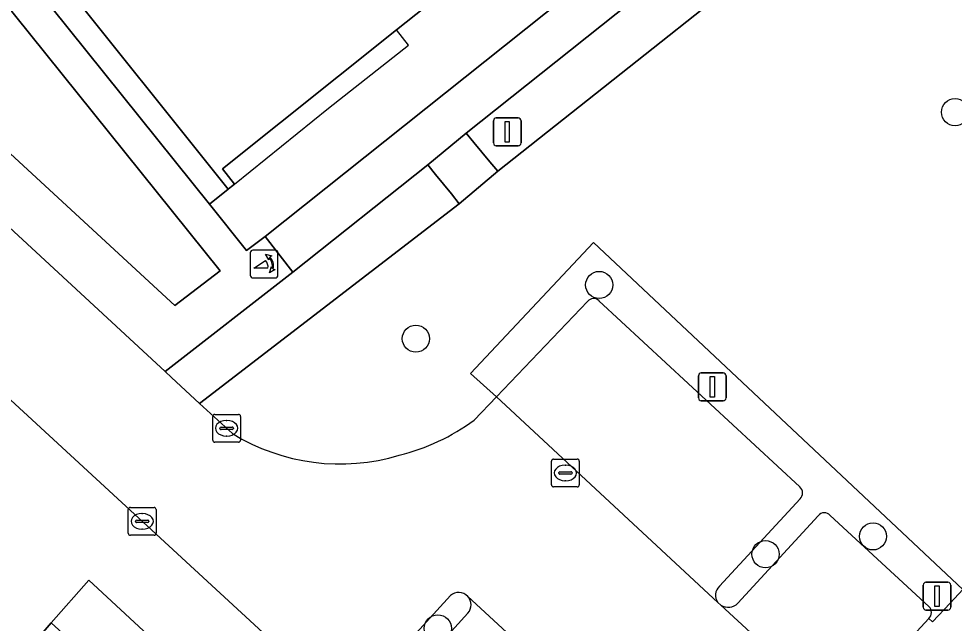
# Model space of a CAD drawing. Extents: x 159039 to 160102, y 381214 to 382524.
# Drawn here: x 159564.93 to 159598.59, y 381694.48 to 381716.23 of the extents above; entities that cross this region are included whole.
import ezdxf

# ---------------------------------------------------------------- set-up
doc = ezdxf.new("R2010")
doc.units = 0
for name, color, linetype in [('IMGEO_Boom', 7, 'Continuous'), ('IMGEO_Erf', 7, 'Continuous'), ('IMGEO_Grasland_overig', 7, 'Continuous'), ('IMGEO_Groenvoorziening', 7, 'Continuous'), ('IMGEO_Haag', 7, 'Continuous'), ('IMGEO_Kolk', 7, 'Continuous'), ('IMGEO_Lichtmast', 7, 'Continuous'), ('IMGEO_Pand', 7, 'Continuous'), ('IMGEO_Pand_overbouw', 7, 'Continuous'), ('IMGEO_Parkeervlak_open', 7, 'Continuous'), ('IMGEO_Poller', 7, 'Continuous'), ('IMGEO_Rijbaan_lokaal_open', 7, 'Continuous'), ('IMGEO_Voetpad_gesloten', 7, 'Continuous'), ('IMGEO_Voetpad_open', 7, 'Continuous')]:
    doc.layers.add(name, color=color, linetype=linetype)

msp = doc.modelspace()

# ---------------------------------------------------------------- linework, layer by layer
at = {"layer": 'IMGEO_Boom'}
for centre in [(159598.613, 381712.871), (159585.813, 381706.654), (159579.215, 381704.722), (159595.662, 381697.61), (159591.796, 381696.967), (159580.006, 381694.299)]:
    msp.add_circle(centre, 0.489, dxfattribs=at)
at = {"layer": 'IMGEO_Erf'}
msp.add_lwpolyline([(159600.7, 381733.542), (159594.499, 381728.591), (159592.826, 381727.256), (159586.593, 381722.28), (159587.032, 381721.737), (159587.634, 381720.991), (159587.427, 381720.82), (159586.826, 381721.573), (159586.386, 381722.126), (159580.196, 381717.178), (159578.514, 381715.834), (159572.255, 381710.832), (159572.692, 381710.285), (159572.587, 381710.201), (159572.458, 381710.098), (159571.787, 381709.562), (159573.118, 381707.9), (159573.794, 381708.392), (159616.964, 381742.797)], dxfattribs=at)
at = {"layer": 'IMGEO_Grasland_overig'}
msp.add_lwpolyline([(159578.633, 381684.454), (159579.234, 381685.105), (159567.447, 381696.04), (159566.1, 381694.496), (159570.906, 381690.128), (159571.635, 381690.92)], close=True, dxfattribs=at)
at = {"layer": 'IMGEO_Groenvoorziening'}
for points in [[(159615.498, 381737.198), (159610.8, 381733.576), (159609.407, 381732.434), (159596.519, 381722.173), (159595.132, 381721.03), (159582.165, 381710.744), (159580.778, 381709.579), (159571.434, 381702.393), (159572.616, 381701.306)], [(159581.311, 381701.788), (159582.116, 381702.63), (159581.186, 381703.474), (159585.601, 381708.179), (159598.898, 381695.702), (159607.127, 381704.503), (159599.375, 381711.796), (159606.559, 381719.533)], [(159597.672, 381694.656), (159597.805, 381694.532), (159598.435, 381695.207), (159598.898, 381695.702), (159585.601, 381708.179), (159581.186, 381703.474), (159582.116, 381702.63), (159585.394, 381706.062)], [(159585.804, 381706.087), (159593.024, 381699.391)], [(159593.036, 381698.964), (159590.136, 381695.813)], [(159590.802, 381695.208), (159593.693, 381698.353)], [(159594.12, 381698.362), (159597.673, 381695.089)], [(159580.456, 381695.482), (159576.887, 381691.557), (159576.59, 381691.231), (159585.537, 381683.002), (159588.9, 381686.675), (159589.673, 381687.519), (159589.291, 381687.876)], [(159590.083, 381695.231), (159590.185, 381695.136)], [(159578.16, 381691.626), (159581.09, 381694.85)]]:
    msp.add_lwpolyline(points, dxfattribs=at)
for points in [[(159560.25, 381715.4), (159570.549, 381705.912), (159572.179, 381707.164), (159563.051, 381718.519), (159568.551, 381722.872), (159566.699, 381725.224), (159560.033, 381717.807)], [(159595.132, 381721.03), (159594.849, 381721.381), (159594.567, 381721.731), (159594.285, 381722.082), (159593.993, 381722.444), (159581.023, 381712.115), (159581.3, 381711.782), (159581.588, 381711.436), (159581.876, 381711.09), (159582.165, 381710.744)], [(159566.17, 381717.985), (159565.488, 381717.432), (159571.787, 381709.562), (159572.458, 381710.098)], [(159580.778, 381709.579), (159580.493, 381709.928), (159580.208, 381710.276), (159579.924, 381710.625), (159579.64, 381710.972), (159574.792, 381707.112), (159570.19, 381703.543), (159570.428, 381703.323), (159570.763, 381703.013), (159571.099, 381702.703), (159571.434, 381702.393)]]:
    msp.add_lwpolyline(points, close=True, dxfattribs=at)
for centre, radius, start, end in [((159585.61, 381705.899), 0.27, 43.9855, 142.9931), ((159576.67, 381708.193), 7.91, 284.2682, 305.9309), ((159576.489, 381707.628), 7.414, 238.5126, 286.6996), ((159592.846, 381699.172), 0.282, 312.3011, 50.9184), ((159593.91, 381698.186), 0.274, 39.9135, 142.5014), ((159590.43, 381695.493), 0.434, 132.5314, 217.0619), ((159580.751, 381695.145), 0.447, 42.7671, 131.1687), ((159580.754, 381695.143), 0.446, 318.8721, 43.232), ((159590.449, 381695.554), 0.494, 237.7454, 315.5665), ((159597.469, 381694.873), 0.297, 313.1511, 46.5842)]:
    msp.add_arc(centre, radius, start, end, dxfattribs=at)
at = {"layer": 'IMGEO_Haag'}
for points in [[(159595.132, 381721.03), (159594.849, 381721.381), (159594.567, 381721.731), (159594.285, 381722.082), (159593.993, 381722.444), (159581.023, 381712.115), (159581.3, 381711.782), (159581.588, 381711.436), (159581.876, 381711.09), (159582.165, 381710.744)], [(159580.778, 381709.579), (159580.493, 381709.928), (159580.208, 381710.276), (159579.924, 381710.625), (159579.64, 381710.972), (159574.792, 381707.112), (159570.19, 381703.543), (159570.428, 381703.323), (159570.763, 381703.013), (159571.099, 381702.703), (159571.434, 381702.393)]]:
    msp.add_lwpolyline(points, close=True, dxfattribs=at)
for points in [[(159597.672, 381694.656), (159597.805, 381694.532), (159598.435, 381695.207), (159598.898, 381695.702), (159585.601, 381708.179), (159581.186, 381703.474), (159582.116, 381702.63), (159585.394, 381706.062)], [(159585.804, 381706.087), (159593.024, 381699.391)], [(159593.036, 381698.964), (159590.136, 381695.813)], [(159590.802, 381695.208), (159593.693, 381698.353)], [(159594.12, 381698.362), (159597.673, 381695.089)], [(159580.456, 381695.482), (159576.887, 381691.557), (159576.59, 381691.231), (159585.537, 381683.002), (159588.9, 381686.675), (159589.673, 381687.519), (159589.291, 381687.876)], [(159590.083, 381695.231), (159590.185, 381695.136)], [(159578.16, 381691.626), (159581.09, 381694.85)]]:
    msp.add_lwpolyline(points, dxfattribs=at)
for centre, radius, start, end in [((159585.61, 381705.899), 0.27, 43.9855, 142.9931), ((159592.846, 381699.172), 0.282, 312.3011, 50.9184), ((159593.91, 381698.186), 0.274, 39.9135, 142.5014), ((159590.43, 381695.493), 0.434, 132.5314, 217.0619), ((159580.751, 381695.145), 0.447, 42.7671, 131.1687), ((159580.754, 381695.143), 0.446, 318.8721, 43.232), ((159590.449, 381695.554), 0.494, 237.7454, 315.5665), ((159597.469, 381694.873), 0.297, 313.1511, 46.5842)]:
    msp.add_arc(centre, radius, start, end, dxfattribs=at)
at = {"layer": 'IMGEO_Kolk'}
for p, q in [((159571.906, 381701.073), (159571.906, 381701.925)), ((159571.981, 381701.999), (159572.833, 381701.999)), ((159572.907, 381701.925), (159572.907, 381701.073)), ((159572.165, 381701.493), (159572.165, 381701.505)), ((159572.208, 381701.542), (159572.606, 381701.542)), ((159572.394, 381701.779), (159572.419, 381701.779)), ((159572.649, 381701.505), (159572.649, 381701.493)), ((159572.603, 381701.456), (159572.205, 381701.456)), ((159572.417, 381701.219), (159572.392, 381701.219)), ((159572.833, 381700.999), (159571.981, 381700.999)), ((159584.094, 381699.465), (159584.094, 381700.317)), ((159584.169, 381700.391), (159585.021, 381700.391)), ((159584.582, 381700.171), (159584.607, 381700.171)), ((159585.095, 381700.317), (159585.095, 381699.465)), ((159584.353, 381699.885), (159584.353, 381699.897)), ((159584.791, 381699.848), (159584.393, 381699.848)), ((159584.396, 381699.934), (159584.794, 381699.934)), ((159584.837, 381699.897), (159584.837, 381699.885)), ((159584.605, 381699.611), (159584.58, 381699.611)), ((159585.021, 381699.391), (159584.169, 381699.391)), ((159568.869, 381697.723), (159568.869, 381698.575)), ((159568.944, 381698.649), (159569.796, 381698.649)), ((159569.87, 381698.575), (159569.87, 381697.723)), ((159569.128, 381698.143), (159569.128, 381698.155)), ((159569.171, 381698.192), (159569.569, 381698.192)), ((159569.357, 381698.429), (159569.382, 381698.429)), ((159569.612, 381698.155), (159569.612, 381698.143)), ((159569.566, 381698.106), (159569.168, 381698.106)), ((159569.38, 381697.869), (159569.355, 381697.869)), ((159569.796, 381697.649), (159568.944, 381697.649))]:
    msp.add_line(p, q, dxfattribs=at)
for points in [[(159571.906, 381701.073), (159571.906, 381701.925)], [(159571.981, 381701.999), (159572.833, 381701.999)], [(159572.907, 381701.925), (159572.907, 381701.073)], [(159572.833, 381700.999), (159571.981, 381700.999)], [(159584.094, 381699.465), (159584.094, 381700.317)], [(159584.169, 381700.391), (159585.021, 381700.391)], [(159585.095, 381700.317), (159585.095, 381699.465)], [(159585.021, 381699.391), (159584.169, 381699.391)], [(159568.869, 381697.723), (159568.869, 381698.575)], [(159568.944, 381698.649), (159569.796, 381698.649)], [(159569.87, 381698.575), (159569.87, 381697.723)], [(159569.796, 381697.649), (159568.944, 381697.649)]]:
    msp.add_lwpolyline(points, dxfattribs=at)
for centre, radius, start, end in [((159571.983, 381701.923), 0.0765, 91.552, 178.448), ((159571.983, 381701.923), 0.0765, 91.552, 178.448), ((159572.831, 381701.923), 0.0765, 1.552, 88.448), ((159572.831, 381701.923), 0.0765, 1.552, 88.448), ((159572.205, 381701.502), 0.0403, 85.8775, 175.7526), ((159572.61, 381701.504), 0.0386, 1.7309, 96.639), ((159572.202, 381701.492), 0.0366, 178.938, 274.7102), ((159572.606, 381701.499), 0.043, 264.8664, 352.4533), ((159571.983, 381701.075), 0.0765, 181.552, 268.448), ((159571.983, 381701.075), 0.0765, 181.552, 268.448), ((159572.831, 381701.075), 0.0765, 271.552, 358.448), ((159572.831, 381701.075), 0.0765, 271.552, 358.448), ((159584.171, 381700.315), 0.0765, 91.552, 178.448), ((159584.171, 381700.315), 0.0765, 91.552, 178.448), ((159585.019, 381700.315), 0.0765, 1.552, 88.448), ((159585.019, 381700.315), 0.0765, 1.552, 88.448), ((159584.393, 381699.894), 0.0403, 85.8775, 175.7526), ((159584.39, 381699.884), 0.0366, 178.938, 274.7102), ((159584.794, 381699.891), 0.043, 264.8664, 352.4533), ((159584.798, 381699.896), 0.0386, 1.7309, 96.639), ((159584.171, 381699.467), 0.0765, 181.552, 268.448), ((159584.171, 381699.467), 0.0765, 181.552, 268.448), ((159585.019, 381699.467), 0.0765, 271.552, 358.448), ((159585.019, 381699.467), 0.0765, 271.552, 358.448), ((159568.946, 381698.573), 0.0765, 91.552, 178.448), ((159568.946, 381698.573), 0.0765, 91.552, 178.448), ((159569.794, 381698.573), 0.0765, 1.552, 88.448), ((159569.794, 381698.573), 0.0765, 1.552, 88.448), ((159569.168, 381698.152), 0.0403, 85.8775, 175.7526), ((159569.165, 381698.142), 0.0366, 178.938, 274.7102), ((159569.569, 381698.149), 0.043, 264.8664, 352.4533), ((159569.573, 381698.154), 0.0386, 1.7309, 96.639), ((159568.946, 381697.725), 0.0765, 181.552, 268.448), ((159568.946, 381697.725), 0.0765, 181.552, 268.448), ((159569.794, 381697.725), 0.0765, 271.552, 358.448), ((159569.794, 381697.725), 0.0765, 271.552, 358.448)]:
    msp.add_arc(centre, radius, start, end, dxfattribs=at)
for centre, major_axis, ratio, start_param, end_param in [((159572.393, 381701.499), (-0.387, 0.002), 0.722429, 4.712389, 7.853982), ((159572.418, 381701.499), (-0.39, 0.002), 0.717154, 1.570796, 4.712389), ((159584.581, 381699.891), (-0.387, 0.002), 0.722429, 4.712389, 7.853982), ((159584.606, 381699.891), (-0.39, 0.002), 0.717154, 1.570796, 4.712389), ((159569.356, 381698.149), (-0.387, 0.002), 0.722429, 4.712389, 7.853982), ((159569.381, 381698.149), (-0.39, 0.002), 0.717154, 1.570796, 4.712389)]:
    msp.add_ellipse(centre, major_axis=major_axis, ratio=ratio, start_param=start_param, end_param=end_param, dxfattribs=at)
at = {"layer": 'IMGEO_Lichtmast'}
for p, q in [((159582.108, 381712.662), (159582.898, 381712.662)), ((159582.898, 381712.662), (159582.108, 381712.662)), ((159582.008, 381711.762), (159582.008, 381712.562)), ((159582.008, 381712.562), (159582.008, 381711.762)), ((159582.998, 381712.562), (159582.998, 381711.762)), ((159582.998, 381711.762), (159582.998, 381712.562)), ((159582.898, 381711.662), (159582.108, 381711.662)), ((159582.108, 381711.662), (159582.898, 381711.662)), ((159589.384, 381702.588), (159589.384, 381703.388)), ((159589.384, 381703.388), (159589.384, 381702.588)), ((159589.484, 381703.488), (159590.274, 381703.488)), ((159590.274, 381703.488), (159589.484, 381703.488)), ((159590.374, 381703.388), (159590.374, 381702.588)), ((159590.374, 381702.588), (159590.374, 381703.388)), ((159590.274, 381702.488), (159589.484, 381702.488)), ((159589.484, 381702.488), (159590.274, 381702.488)), ((159597.468, 381695.059), (159597.468, 381695.859)), ((159597.468, 381695.859), (159597.468, 381695.059)), ((159597.568, 381695.959), (159598.358, 381695.959)), ((159598.358, 381695.959), (159597.568, 381695.959)), ((159598.458, 381695.859), (159598.458, 381695.059)), ((159598.458, 381695.059), (159598.458, 381695.859)), ((159598.358, 381694.959), (159597.568, 381694.959)), ((159597.568, 381694.959), (159598.358, 381694.959))]:
    msp.add_line(p, q, dxfattribs=at)
for points in [[(159582.428, 381712.537), (159582.578, 381712.537), (159582.578, 381711.787), (159582.428, 381711.787), (159582.428, 381712.537)], [(159589.804, 381703.363), (159589.954, 381703.363), (159589.954, 381702.613), (159589.804, 381702.613), (159589.804, 381703.363)], [(159597.888, 381695.834), (159598.038, 381695.834), (159598.038, 381695.084), (159597.888, 381695.084), (159597.888, 381695.834)]]:
    msp.add_lwpolyline(points, dxfattribs=at)
for centre, start, end in [((159582.108, 381712.562), 90, 180), ((159582.108, 381712.562), 90, 180), ((159582.898, 381712.562), 0, 90), ((159582.898, 381712.562), 360, 90), ((159582.108, 381711.762), 180, 270), ((159582.108, 381711.762), 180, 270), ((159582.898, 381711.762), 270, 0), ((159582.898, 381711.762), 270, 0), ((159589.484, 381703.388), 90, 180), ((159589.484, 381703.388), 90, 180), ((159590.274, 381703.388), 0, 90), ((159590.274, 381703.388), 360, 90), ((159589.484, 381702.588), 180, 270), ((159589.484, 381702.588), 180, 270), ((159590.274, 381702.588), 270, 0), ((159590.274, 381702.588), 270, 0), ((159597.568, 381695.859), 90, 180), ((159597.568, 381695.859), 90, 180), ((159598.358, 381695.859), 0, 90), ((159598.358, 381695.859), 360, 90), ((159597.568, 381695.059), 180, 270), ((159597.568, 381695.059), 180, 270), ((159598.358, 381695.059), 270, 0), ((159598.358, 381695.059), 270, 0)]:
    msp.add_arc(centre, 0.1, start, end, dxfattribs=at)
at = {"layer": 'IMGEO_Pand'}
for points in [[(159586.593, 381722.28), (159581.175, 381729.034), (159566.839, 381717.597), (159566.402, 381718.151), (159566.17, 381717.985), (159572.458, 381710.098), (159572.587, 381710.201), (159572.692, 381710.285), (159572.255, 381710.832), (159578.514, 381715.834), (159580.196, 381717.178), (159586.386, 381722.126), (159586.826, 381721.573), (159587.427, 381720.82), (159587.634, 381720.991), (159587.032, 381721.737)], [(159560.022, 381684.192), (159561.312, 381685.181), (159563.294, 381685.1), (159564.513, 381683.988), (159564.87, 381683.662), (159564.243, 381682.962), (159564.364, 381682.854), (159570.906, 381690.128), (159566.1, 381694.496), (159565.297, 381693.579), (159563.997, 381693.643), (159564.151, 381696.29), (159563.442, 381696.925), (159562.197, 381696.961), (159561.442, 381696.378), (159561.367, 381695.083), (159561.29, 381693.768), (159560.018, 381693.83), (159559.36, 381694.754), (159554.358, 381690.875)]]:
    msp.add_lwpolyline(points, close=True, dxfattribs=at)
at = {"layer": 'IMGEO_Pand_overbouw'}
msp.add_lwpolyline([(159578.514, 381715.834), (159572.255, 381710.832), (159572.692, 381710.285), (159576.068, 381713.01), (159578.951, 381715.287)], close=True, dxfattribs=at)
at = {"layer": 'IMGEO_Parkeervlak_open'}
for points in [[(159585.394, 381706.062), (159582.116, 381702.63), (159590.083, 381695.231)], [(159593.024, 381699.391), (159585.804, 381706.087)], [(159590.136, 381695.813), (159593.036, 381698.964)], [(159593.693, 381698.353), (159590.802, 381695.208)], [(159597.673, 381695.089), (159594.12, 381698.362)], [(159589.291, 381687.876), (159581.079, 381695.449)], [(159590.185, 381695.136), (159594.463, 381691.194), (159597.672, 381694.656)], [(159581.09, 381694.85), (159578.16, 381691.626)]]:
    msp.add_lwpolyline(points, dxfattribs=at)
for centre, radius, start, end in [((159585.61, 381705.899), 0.27, 43.9855, 142.9931), ((159592.846, 381699.172), 0.282, 312.3011, 50.9184), ((159593.91, 381698.186), 0.274, 39.9135, 142.5014), ((159590.43, 381695.493), 0.434, 132.5314, 217.0619), ((159580.754, 381695.143), 0.446, 318.8721, 43.232), ((159590.449, 381695.554), 0.494, 237.7454, 315.5665), ((159597.469, 381694.873), 0.297, 313.1511, 46.5842)]:
    msp.add_arc(centre, radius, start, end, dxfattribs=at)
at = {"layer": 'IMGEO_Poller'}
for p, q in [((159574.16, 381707.905), (159573.352, 381707.905)), ((159574.16, 381707.905), (159573.352, 381707.905)), ((159573.258, 381707.81), (159573.258, 381707.003)), ((159573.258, 381707.81), (159573.258, 381707.003)), ((159574.254, 381707.003), (159574.254, 381707.81)), ((159574.254, 381707.003), (159574.254, 381707.81)), ((159573.352, 381706.908), (159574.16, 381706.908)), ((159573.352, 381706.908), (159574.16, 381706.908))]:
    msp.add_line(p, q, dxfattribs=at)
for points in [[(159573.937, 381707.634), (159573.925, 381707.561), (159573.8, 381707.766)], [(159573.8, 381707.766), (159574.031, 381707.7), (159573.96, 381707.668)], [(159573.893, 381707.261), (159573.38, 381707.261), (159573.81, 381707.536)], [(159573.953, 381707.089), (159574.019, 381707.32), (159574.049, 381707.252)], [(159574.085, 381707.225), (159574.157, 381707.214), (159573.953, 381707.089)]]:
    msp.add_lwpolyline(points, dxfattribs=at)
for centre, radius, start, end in [((159573.352, 381707.81), 0.0946, 90, 180), ((159573.352, 381707.81), 0.0946, 90, 180), ((159574.16, 381707.81), 0.0946, 0, 90), ((159574.16, 381707.81), 0.0946, 0, 90), ((159573.579, 381707.321), 0.476, 351.7527, 41.1691), ((159573.579, 381707.321), 0.516, 349.3569, 42.2912), ((159573.565, 381707.311), 0.332, 351.3247, 42.4854), ((159573.352, 381707.003), 0.0946, 180, 270), ((159573.352, 381707.003), 0.0946, 180, 270), ((159574.16, 381707.003), 0.0946, 270, 0), ((159574.16, 381707.003), 0.0946, 270, 0)]:
    msp.add_arc(centre, radius, start, end, dxfattribs=at)
at = {"layer": 'IMGEO_Rijbaan_lokaal_open'}
for points in [[(159572.616, 381701.306), (159571.434, 381702.393), (159571.099, 381702.703), (159570.763, 381703.013), (159570.428, 381703.323), (159570.19, 381703.543), (159558.335, 381714.501)], [(159556.325, 381710.172), (159576.484, 381691.592)], [(159581.079, 381695.449), (159589.291, 381687.876), (159589.673, 381687.519), (159594.084, 381683.399), (159594.444, 381683.063), (159605.055, 381673.216), (159609.128, 381677.642), (159602.267, 381683.966), (159602.153, 381684.068), (159595.571, 381690.178), (159594.463, 381691.194), (159590.185, 381695.136), (159590.083, 381695.231), (159582.116, 381702.63), (159581.311, 381701.788)], [(159576.887, 381691.557), (159580.456, 381695.482)]]:
    msp.add_lwpolyline(points, dxfattribs=at)
for centre, radius, start, end in [((159576.67, 381708.193), 7.91, 284.2682, 305.9309), ((159576.489, 381707.628), 7.414, 238.5126, 286.6996), ((159580.751, 381695.145), 0.447, 42.7671, 131.1687)]:
    msp.add_arc(centre, radius, start, end, dxfattribs=at)
at = {"layer": 'IMGEO_Voetpad_gesloten'}
msp.add_lwpolyline([(159619.451, 381742.729), (159616.964, 381742.797), (159573.794, 381708.392), (159574.792, 381707.112), (159579.64, 381710.972), (159581.023, 381712.115), (159593.993, 381722.444), (159595.379, 381723.576), (159608.282, 381733.821), (159609.67, 381735.005), (159614.019, 381738.428), (159615.837, 381739.6)], dxfattribs=at)
at = {"layer": 'IMGEO_Voetpad_open'}
for points in [[(159591.503, 381752.685), (159595.879, 381747.215), (159597.139, 381745.64), (159586.379, 381737.091), (159585.166, 381738.629), (159582.201, 381742.385), (159579.116, 381738.929), (159581.579, 381735.87), (159582.875, 381734.26), (159572.06, 381725.685), (159570.881, 381727.211), (159569.772, 381728.646), (159566.699, 381725.224), (159568.551, 381722.872), (159563.051, 381718.519), (159572.179, 381707.164), (159570.549, 381705.912), (159560.25, 381715.4), (159560.033, 381717.807), (159557.749, 381715.249)], [(159558.335, 381714.501), (159570.19, 381703.543), (159574.792, 381707.112), (159573.794, 381708.392), (159573.118, 381707.9), (159571.787, 381709.562), (159565.488, 381717.432), (159566.17, 381717.985), (159566.402, 381718.151), (159566.839, 381717.597), (159581.175, 381729.034), (159595.564, 381740.514)], [(159576.484, 381691.592), (159556.325, 381710.172)], [(159565.297, 381693.579), (159566.1, 381694.496), (159567.447, 381696.04), (159579.234, 381685.105)], [(159598.898, 381695.702), (159598.435, 381695.207), (159597.805, 381694.532), (159597.672, 381694.656), (159594.463, 381691.194)]]:
    msp.add_lwpolyline(points, dxfattribs=at)
msp.add_lwpolyline([(159579.64, 381710.972), (159579.924, 381710.625), (159580.208, 381710.276), (159580.493, 381709.928), (159580.778, 381709.579), (159582.165, 381710.744), (159581.876, 381711.09), (159581.588, 381711.436), (159581.3, 381711.782), (159581.023, 381712.115)], close=True, dxfattribs=at)

doc.saveas('drawing.dxf')
